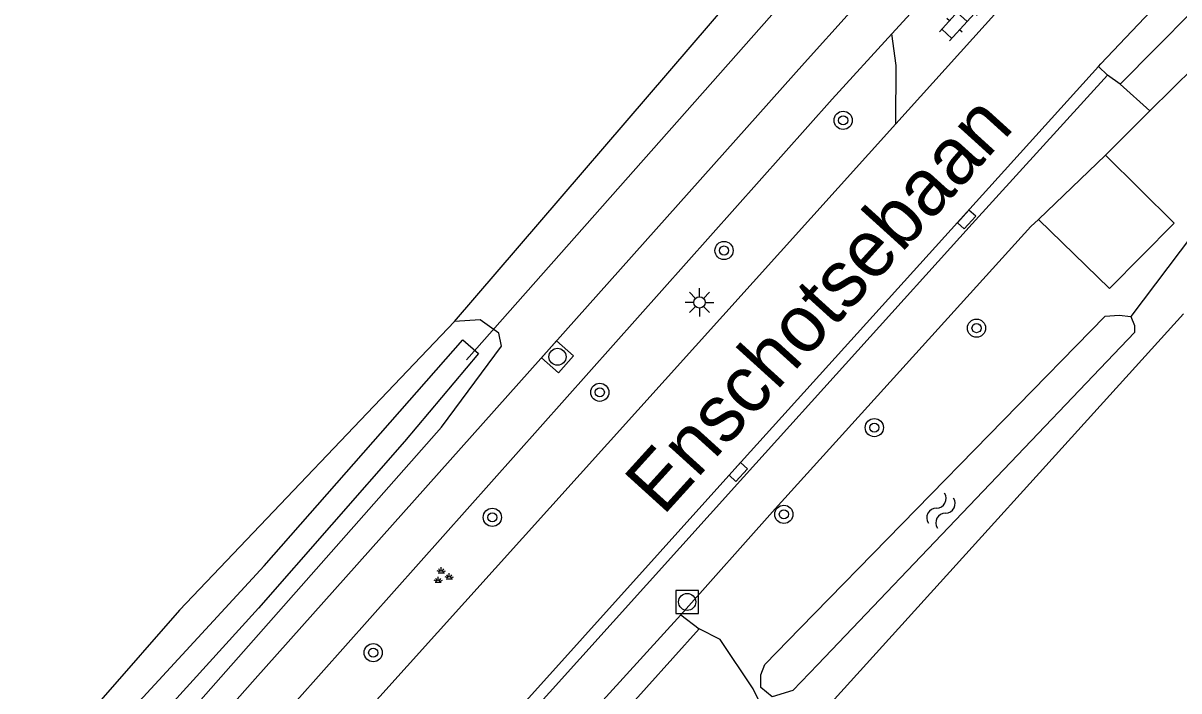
# Model space of a CAD drawing. Extents: x 135999 to 138000, y 396000 to 398501.
# Drawn here: x 136699.2 to 136750, y 398155.6 to 398185 of the extents above; entities that cross this region are included whole.
import ezdxf

# ---------------------------------------------------------------- set-up
doc = ezdxf.new("R2010")
doc.units = 0
for name, color, linetype in [('gg-afsc-hekwerk', 7, 'Continuous'), ('gg-anno-openbare ruimte label', 7, 'Continuous'), ('gg-knt-bronhoudergrens', 7, 'Continuous'), ('gg-knt-verharding', 7, 'Continuous'), ('gg-kntw-bovenkant insteek waterloop', 7, 'Continuous'), ('gg-kntw-waterlijn', 7, 'Continuous'), ('gg-kwrk-duiker nz buis', 7, 'Continuous'), ('gt-grn-groengrens', 7, 'Continuous'), ('gt-symb-boom', 7, 'Continuous'), ('gt-symb-groenvak', 7, 'Continuous'), ('gt-symb-klinker verharding', 7, 'Continuous'), ('gt-symb-kolk', 7, 'Continuous'), ('gt-symb-lichtmast', 7, 'Continuous'), ('gt-symb-rioolschacht', 7, 'Continuous'), ('gt-symb-watersymbool', 7, 'Continuous')]:
    doc.layers.add(name, color=color, linetype=linetype)

# ---------------------------------------------------------------- blocks, each defined once
blk = doc.blocks.new('gt0-BOOM')
at = {"layer": 'gt-symb-boom'}
for radius in [0.4, 0.2]:
    blk.add_circle((0, 0), radius, dxfattribs=at)
blk = doc.blocks.new('gt0-KOLK')
at = {"layer": 'gt-symb-kolk'}
blk.add_lwpolyline([(0, 0), (0.375, 0), (0.375, 0.4), (-0.375, 0.4), (-0.375, 0), (0, 0)], dxfattribs=at)
blk = doc.blocks.new('gt0-KL1')
at = {"layer": 'gt-symb-klinker verharding'}
for p, q in [((-1.15, 0.3), (1.15, 0.3)), ((-1, -0.3), (-1, 0.3)), ((-0.5, 0.3), (-0.5, 0.45)), ((0, -0.3), (0, 0.3)), ((0.5, 0.3), (0.5, 0.45)), ((1, -0.3), (1, 0.3)), ((-1.15, -0.3), (1.15, -0.3)), ((-0.5, -0.45), (-0.5, -0.3)), ((0.5, -0.45), (0.5, -0.3))]:
    blk.add_line(p, q, dxfattribs=at)
blk = doc.blocks.new('gt0-RS')
at = {"layer": 'gt-symb-rioolschacht'}
blk.add_lwpolyline([(-0.5, -0.5), (0.5, -0.5), (0.5, 0.5), (-0.5, 0.5)], close=True, dxfattribs=at)
blk.add_circle((0, 0), 0.375, dxfattribs=at)
blk = doc.blocks.new('gt0-GRVAK')
at = {"layer": 'gt-symb-groenvak'}
for p, q in [((-0.11, 0.189), (-0.228, 0.24)), ((-0.182, 0.153), (0.088, 0.153)), ((-0.091, 0.211), (-0.156, 0.322)), ((-0.047, 0.214), (-0.047, 0.393)), ((-0.004, 0.211), (0.061, 0.322)), ((0.015, 0.189), (0.133, 0.24)), ((0.262, -0.052), (0.197, 0.059)), ((0.305, -0.049), (0.305, 0.13)), ((0.349, -0.052), (0.414, 0.059)), ((-0.245, -0.228), (-0.363, -0.177)), ((-0.318, -0.264), (-0.047, -0.264)), ((-0.226, -0.206), (-0.291, -0.095)), ((-0.183, -0.203), (-0.183, -0.024)), ((-0.139, -0.206), (-0.074, -0.095)), ((-0.12, -0.228), (-0.002, -0.177)), ((0.243, -0.074), (0.125, -0.023)), ((0.17, -0.11), (0.441, -0.11)), ((0.368, -0.074), (0.486, -0.023))]:
    blk.add_line(p, q, dxfattribs=at)
blk = doc.blocks.new('gt0-WA')
at = {"layer": 'gt-symb-watersymbool'}
for centre, start, end in [((-0.323, 0.022), 28.0725, 151.9275), ((0.427, 0.422), 208.0725, 331.9275), ((-0.323, -0.428), 28.0725, 151.9275), ((0.427, -0.028), 208.0725, 331.9275)]:
    blk.add_arc(centre, 0.425, start, end, dxfattribs=at)
blk = doc.blocks.new('gt0-LMAST')
at = {"layer": 'gt-symb-lichtmast'}
for p, q in [((-0.005, 0.246), (-0.005, 0.621)), ((-0.182, 0.173), (-0.447, 0.438)), ((0.172, 0.173), (0.437, 0.438)), ((-0.255, -0.004), (-0.63, -0.004)), ((-0.182, -0.181), (-0.447, -0.446)), ((-0.005, -0.254), (-0.005, -0.629)), ((0.437, -0.446), (0.172, -0.181)), ((0.245, -0.004), (0.62, -0.004))]:
    blk.add_line(p, q, dxfattribs=at)
blk.add_circle((-0.005, -0.004), 0.25, dxfattribs=at)

msp = doc.modelspace()

# ---------------------------------------------------------------- linework, layer by layer
at = {"layer": 'gg-afsc-hekwerk'}
msp.add_line((136728.914, 398158.36), (136714.417, 398142.238), dxfattribs=at)
msp.add_lwpolyline([(136732.392, 398153.497), (136731.285, 398155.725), (136729.831, 398157.898), (136728.914, 398158.36)], dxfattribs=at)
at = {"layer": 'gg-knt-bronhoudergrens'}
msp.add_line((136718.152, 398171.871), (136733.438, 398189.663), dxfattribs=at)
at = {"layer": 'gg-knt-verharding'}
for p, q in [((136745.32, 398189.169), (136737.561, 398180.559)), ((136737.389, 398184.512), (136740.981, 398188.451)), ((136746.478, 398183.081), (136746.576, 398183.203)), ((136746.867, 398182.706), (136746.478, 398183.081)), ((136747.426, 398182.312), (136746.867, 398182.706)), ((136748.727, 398181.127), (136747.426, 398182.312)), ((136748.727, 398181.127), (136746.788, 398179.192)), ((136743.839, 398176.36), (136746.788, 398179.192))]:
    msp.add_line(p, q, dxfattribs=at)
for points in [[(136762.57, 398200.83), (136749.32, 398186.107), (136746.576, 398183.203)], [(136759.39, 398194.73), (136752.164, 398187.1), (136747.426, 398182.312)], [(136759.72, 398192.19), (136753.649, 398185.974), (136748.727, 398181.127)], [(136688.121, 398132.152), (136709.39, 398156.16), (136733.54, 398183.25), (136735.561, 398185.467)], [(136693.238, 398134.926), (136711.22, 398155.22), (136734.77, 398181.64), (136737.389, 398184.512)], [(136737.561, 398180.559), (136737.578, 398183.127), (136737.389, 398184.512)], [(136746.478, 398183.081), (136730.488, 398165.39), (136720.503, 398154.305), (136701.03, 398132.315), (136692.149, 398122.203), (136691.237, 398121.141)], [(136746.867, 398182.706), (136740.925, 398176.169), (136730.863, 398165.037), (136720.865, 398153.943), (136691.608, 398120.809)], [(136737.561, 398180.559), (136704.73, 398144.13), (136696.364, 398134.455)], [(136746.788, 398179.192), (136749.799, 398176.195), (136746.958, 398173.331), (136743.839, 398176.36)], [(136743.839, 398176.36), (136743.495, 398176.049), (136732.263, 398163.633), (136728.103, 398158.983)], [(136728.103, 398158.983), (136722.44, 398152.747), (136713.882, 398143.078)]]:
    msp.add_lwpolyline(points, dxfattribs=at)
at = {"layer": 'gg-kntw-bovenkant insteek waterloop'}
for p, q in [((136748.054, 398171.392), (136734.126, 398156.802)), ((136734.126, 398156.802), (136733.034, 398155.658))]:
    msp.add_line(p, q, dxfattribs=at)
for points in [[(136733.357, 398158.391), (136746.761, 398172.107), (136747.383, 398172.159), (136747.89, 398172.099), (136748.057, 398171.702), (136748.054, 398171.392)], [(136689.273, 398139.988), (136689.323, 398138.971), (136690.053, 398138.401), (136690.73, 398138.34), (136691.522, 398138.503), (136692.032, 398138.839), (136701.933, 398149.498), (136717.588, 398167.231), (136720.23, 398170.785), (136720.106, 398171.358), (136719.285, 398171.947), (136718.152, 398171.871)], [(136718.152, 398171.871), (136706.068, 398159.181), (136689.273, 398139.988)], [(136733.034, 398155.658), (136732.129, 398155.382), (136731.624, 398155.781), (136731.628, 398156.346), (136731.8, 398156.797), (136733.357, 398158.391)]]:
    msp.add_lwpolyline(points, dxfattribs=at)
at = {"layer": 'gg-kntw-waterlijn'}
msp.add_lwpolyline([(136690.39, 398139.871), (136699.481, 398149.958), (136709.78, 398161.134), (136718.516, 398171.067), (136719.205, 398170.461), (136715.958, 398166.605), (136709.537, 398159.265), (136697.44, 398145.964), (136691.093, 398138.985), (136690.39, 398139.871)], dxfattribs=at)
at = {"layer": 'gg-kwrk-duiker nz buis'}
for p, q in [((136718.679, 398170.193), (136742.939, 398197.603)), ((136751.881, 398177.379), (136747.89, 398172.099))]:
    msp.add_line(p, q, dxfattribs=at)
at = {"layer": 'gt-grn-groengrens'}
for p, q in [((136734.865, 398155.276), (136750.219, 398172.207)), ((136728.103, 398158.983), (136728.914, 398158.36))]:
    msp.add_line(p, q, dxfattribs=at)

# ---------------------------------------------------------------- block references
at = {"layer": 'gt-symb-boom'}
for p in [(136735.246, 398180.715), (136730.01, 398174.993), (136741.111, 398171.582), (136724.545, 398168.763), (136736.619, 398167.209), (136719.819, 398163.263), (136732.639, 398163.398), (136714.582, 398157.314)]:
    msp.add_blockref('gt0-BOOM', p, dxfattribs=at)
at = {"layer": 'gt-symb-groenvak'}
msp.add_blockref('gt0-GRVAK', (136717.624, 398160.677), dxfattribs=at)
at = {"layer": 'gt-symb-klinker verharding', "rotation": 47.795662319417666}
msp.add_blockref('gt0-KL1', (136740.475, 398185.261), dxfattribs=at)
at = {"layer": 'gt-symb-kolk'}
for p, rotation in [((136740.525, 398176.496), -132.0999804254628), ((136730.488, 398165.39), -132.0142054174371)]:
    msp.add_blockref('gt0-KOLK', p, dxfattribs=dict(at, rotation=rotation))
at = {"layer": 'gt-symb-lichtmast'}
msp.add_blockref('gt0-LMAST', (136728.934, 398172.718), dxfattribs=at)
at = {"layer": 'gt-symb-rioolschacht', "rotation": -41.67635773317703}
msp.add_blockref('gt0-RS', (136722.685, 398170.323), dxfattribs=at)
at = {"layer": 'gt-symb-rioolschacht'}
msp.add_blockref('gt0-RS', (136728.387, 398159.545), dxfattribs=at)
at = {"layer": 'gt-symb-watersymbool', "rotation": 61.76909816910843}
msp.add_blockref('gt0-WA', (136739.52, 398163.516), dxfattribs=at)

# ---------------------------------------------------------------- texts
at = {"layer": 'gg-anno-openbare ruimte label'}
msp.add_text('Enschotsebaan', height=2.5, rotation=47.8, dxfattribs=at).set_placement((136727.326, 398163.297))

doc.saveas('drawing.dxf')
